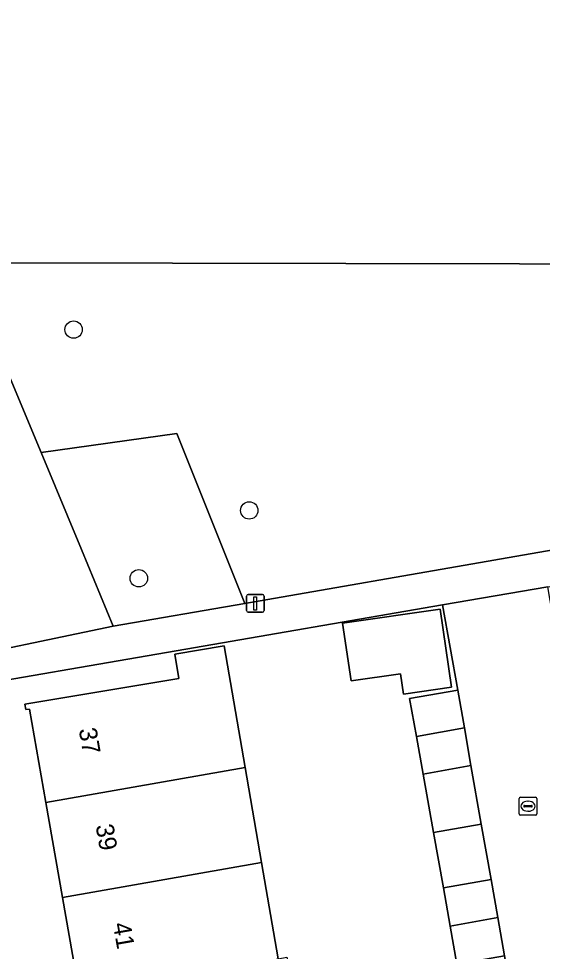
# Model space of a CAD drawing. Extents: x 162879 to 165540, y 384011 to 385181.
# Drawn here: x 164602.5 to 164631.9, y 384528.7 to 384581.1 of the extents above; entities that cross this region are included whole.
import ezdxf

# ---------------------------------------------------------------- set-up
doc = ezdxf.new("R2010")
doc.units = 0
for name, color, linetype in [('IMGEO_Boom', 7, 'Continuous'), ('IMGEO_Erf', 7, 'Continuous'), ('IMGEO_Groenvoorziening', 7, 'Continuous'), ('IMGEO_Kolk', 7, 'Continuous'), ('IMGEO_Lichtmast', 7, 'Continuous'), ('IMGEO_Pand', 7, 'Continuous'), ('IMGEO_Pand_nummerreeks', 7, 'Continuous'), ('IMGEO_Rijbaan_lokaal_open', 7, 'Continuous'), ('IMGEO_Voetpad_open', 7, 'Continuous')]:
    doc.layers.add(name, color=color, linetype=linetype)

msp = doc.modelspace()

# ---------------------------------------------------------------- linework, layer by layer
at = {"layer": 'IMGEO_Boom'}
for centre in [(164605.563, 384563.622), (164615.428, 384553.465), (164609.226, 384549.656)]:
    msp.add_circle(centre, 0.489, dxfattribs=at)
at = {"layer": 'IMGEO_Erf'}
for points in [[(164651.658, 384610.771), (164651.739, 384613.001), (164639.247, 384614.159), (164635.534, 384614.317), (164635.521, 384616.26), (164624.996, 384617.328), (164617.957, 384617.773), (164617.433, 384617.755), (164616.042, 384617.706), (164615.132, 384617.675), (164600.142, 384615.586), (164600.236, 384611.866), (164601.359, 384567.373), (164650.079, 384567.275)], [(164625.78, 384535.379), (164625.195, 384538.663), (164624.816, 384540.78), (164624.438, 384542.896), (164627.136, 384543.372), (164626.291, 384548.164), (164611.333, 384545.582), (164597.844, 384543.262), (164602.136, 384518.615), (164630.635, 384523.533), (164629.766, 384528.462), (164627.088, 384527.99), (164626.711, 384530.128), (164626.334, 384532.264)], [(164626.15, 384547.929), (164626.791, 384543.543), (164624.09, 384543.147), (164623.922, 384544.295), (164621.149, 384543.889), (164620.675, 384547.128)], [(164605.881, 384526.394), (164604.946, 384531.728), (164604.011, 384537.062), (164603.091, 384542.315), (164602.872, 384542.28), (164602.819, 384542.595), (164611.482, 384544.025), (164611.256, 384545.398), (164614.02, 384545.854), (164615.202, 384539.024), (164616.126, 384533.687), (164617.057, 384528.292), (164617.541, 384528.375), (164617.609, 384527.979), (164618.42, 384523.247), (164618.469, 384522.959), (164607.027, 384520.972), (164606.61, 384520.964), (164606.558, 384521.28), (164606.771, 384521.315)]]:
    msp.add_lwpolyline(points, close=True, dxfattribs=at)
at = {"layer": 'IMGEO_Groenvoorziening'}
msp.add_lwpolyline([(164650.079, 384567.275), (164601.359, 384567.373), (164599.727, 384567.486), (164599.271, 384567.409), (164603.738, 384556.724), (164611.355, 384557.792), (164615.179, 384548.247), (164657.136, 384555.532)], dxfattribs=at)
msp.add_lwpolyline([(164615.179, 384548.247), (164611.355, 384557.792), (164603.738, 384556.724), (164606.015, 384551.276), (164607.78, 384546.962)], close=True, dxfattribs=at)
at = {"layer": 'IMGEO_Kolk'}
for p, q in [((164630.585, 384536.431), (164630.585, 384537.283)), ((164630.66, 384537.357), (164631.512, 384537.357)), ((164631.586, 384537.283), (164631.586, 384536.431)), ((164630.844, 384536.851), (164630.844, 384536.863)), ((164631.282, 384536.814), (164630.884, 384536.814)), ((164630.887, 384536.9), (164631.285, 384536.9)), ((164631.073, 384537.137), (164631.098, 384537.137)), ((164631.328, 384536.863), (164631.328, 384536.851)), ((164631.512, 384536.357), (164630.66, 384536.357)), ((164631.096, 384536.577), (164631.071, 384536.577))]:
    msp.add_line(p, q, dxfattribs=at)
for points in [[(164630.585, 384536.431), (164630.585, 384537.283)], [(164630.66, 384537.357), (164631.512, 384537.357)], [(164631.586, 384537.283), (164631.586, 384536.431)], [(164631.512, 384536.357), (164630.66, 384536.357)]]:
    msp.add_lwpolyline(points, dxfattribs=at)
for centre, radius, start, end in [((164630.662, 384537.281), 0.0765, 91.552, 178.448), ((164630.662, 384537.281), 0.0765, 91.552, 178.448), ((164631.51, 384537.281), 0.0765, 1.552, 88.448), ((164631.51, 384537.281), 0.0765, 1.552, 88.448), ((164630.884, 384536.86), 0.0403, 85.8775, 175.7526), ((164630.881, 384536.85), 0.0366, 178.938, 274.7102), ((164631.285, 384536.857), 0.043, 264.8664, 352.4533), ((164631.289, 384536.862), 0.0386, 1.7309, 96.639), ((164630.662, 384536.433), 0.0765, 181.552, 268.448), ((164630.662, 384536.433), 0.0765, 181.552, 268.448), ((164631.51, 384536.433), 0.0765, 271.552, 358.448), ((164631.51, 384536.433), 0.0765, 271.552, 358.448)]:
    msp.add_arc(centre, radius, start, end, dxfattribs=at)
for centre, major_axis, ratio, start_param, end_param in [((164631.072, 384536.857), (-0.387, 0.002), 0.722429, 4.712389, 7.853982), ((164631.097, 384536.857), (-0.39, 0.002), 0.717154, 1.570796, 4.712389)]:
    msp.add_ellipse(centre, major_axis=major_axis, ratio=ratio, start_param=start_param, end_param=end_param, dxfattribs=at)
at = {"layer": 'IMGEO_Lichtmast'}
for p, q in [((164615.275, 384547.849), (164615.275, 384548.649)), ((164615.275, 384548.649), (164615.275, 384547.849)), ((164615.375, 384548.749), (164616.165, 384548.749)), ((164616.165, 384548.749), (164615.375, 384548.749)), ((164616.265, 384548.649), (164616.265, 384547.849)), ((164616.265, 384547.849), (164616.265, 384548.649)), ((164616.165, 384547.749), (164615.375, 384547.749)), ((164615.375, 384547.749), (164616.165, 384547.749))]:
    msp.add_line(p, q, dxfattribs=at)
msp.add_lwpolyline([(164615.695, 384548.624), (164615.845, 384548.624), (164615.845, 384547.874), (164615.695, 384547.874), (164615.695, 384548.624)], dxfattribs=at)
for centre, start, end in [((164615.375, 384548.649), 90, 180), ((164615.375, 384548.649), 90, 180), ((164616.165, 384548.649), 0, 90), ((164616.165, 384548.649), 360, 90), ((164615.375, 384547.849), 180, 270), ((164615.375, 384547.849), 180, 270), ((164616.165, 384547.849), 270, 0), ((164616.165, 384547.849), 270, 0)]:
    msp.add_arc(centre, 0.1, start, end, dxfattribs=at)
at = {"layer": 'IMGEO_Pand'}
for points in [[(164626.15, 384547.929), (164620.675, 384547.128), (164621.149, 384543.889), (164623.922, 384544.295), (164624.09, 384543.147), (164626.791, 384543.543)], [(164615.202, 384539.024), (164614.02, 384545.854), (164611.256, 384545.398), (164611.482, 384544.025), (164602.819, 384542.595), (164602.872, 384542.28), (164603.091, 384542.315), (164604.011, 384537.062)], [(164627.51, 384541.254), (164627.136, 384543.372), (164624.438, 384542.896), (164624.816, 384540.78)], [(164625.195, 384538.663), (164627.883, 384539.137), (164627.51, 384541.254), (164624.816, 384540.78)], [(164616.126, 384533.687), (164615.202, 384539.024), (164604.011, 384537.062), (164604.946, 384531.728)], [(164628.463, 384535.849), (164627.883, 384539.137), (164625.195, 384538.663), (164625.78, 384535.379)], [(164626.334, 384532.264), (164629.012, 384532.736), (164628.463, 384535.849), (164625.78, 384535.379)], [(164616.126, 384533.687), (164604.946, 384531.728), (164605.881, 384526.394), (164617.057, 384528.292)], [(164626.334, 384532.264), (164626.711, 384530.128), (164629.389, 384530.6), (164629.012, 384532.736)], [(164626.711, 384530.128), (164627.088, 384527.99), (164629.766, 384528.462), (164629.389, 384530.6)]]:
    msp.add_lwpolyline(points, close=True, dxfattribs=at)
at = {"layer": 'IMGEO_Rijbaan_lokaal_open'}
msp.add_lwpolyline([(164628.463, 384535.849), (164629.012, 384532.736), (164629.389, 384530.6), (164629.766, 384528.462), (164630.635, 384523.533), (164636.47, 384524.54), (164636.447, 384524.668), (164635.846, 384528.177), (164635.312, 384531.296), (164634.78, 384534.406), (164633.794, 384540.003), (164633.253, 384543.107), (164632.711, 384546.221), (164632.195, 384549.182), (164626.291, 384548.164), (164627.136, 384543.372), (164627.51, 384541.254), (164627.883, 384539.137)], close=True, dxfattribs=at)
at = {"layer": 'IMGEO_Voetpad_open'}
for points in [[(164603.738, 384556.724), (164599.271, 384567.409), (164595.685, 384575.987), (164587.839, 384575.435), (164577.865, 384574.015), (164576.664, 384573.821), (164568.889, 384572.567), (164569.418, 384569.953), (164587.032, 384572.692), (164593.286, 384573.182)], [(164598.261, 384545.167), (164597.57, 384544.838), (164607.78, 384546.962), (164606.015, 384551.276), (164603.738, 384556.724)]]:
    msp.add_lwpolyline(points, dxfattribs=at)
msp.add_lwpolyline([(164662.039, 384556.383), (164657.136, 384555.532), (164615.179, 384548.247), (164607.78, 384546.962), (164597.57, 384544.838), (164592.72, 384543.948), (164592.941, 384542.606), (164597.844, 384543.262), (164611.333, 384545.582), (164626.291, 384548.164), (164632.195, 384549.182), (164643.6, 384551.145), (164646.022, 384551.567), (164655.524, 384553.223), (164657.483, 384553.557), (164661.768, 384528.906), (164666.69, 384529.761), (164666.272, 384532.156), (164665.707, 384535.396)], close=True, dxfattribs=at)

# ---------------------------------------------------------------- texts
at = {"layer": 'IMGEO_Pand_nummerreeks'}
for s, p in [('37', (164605.849, 384541.176)), ('39', (164606.797, 384535.768)), ('41', (164607.764, 384530.249))]:
    msp.add_text(s, height=1, rotation=279.9395, dxfattribs=at).set_placement(p)

doc.saveas('drawing.dxf')
